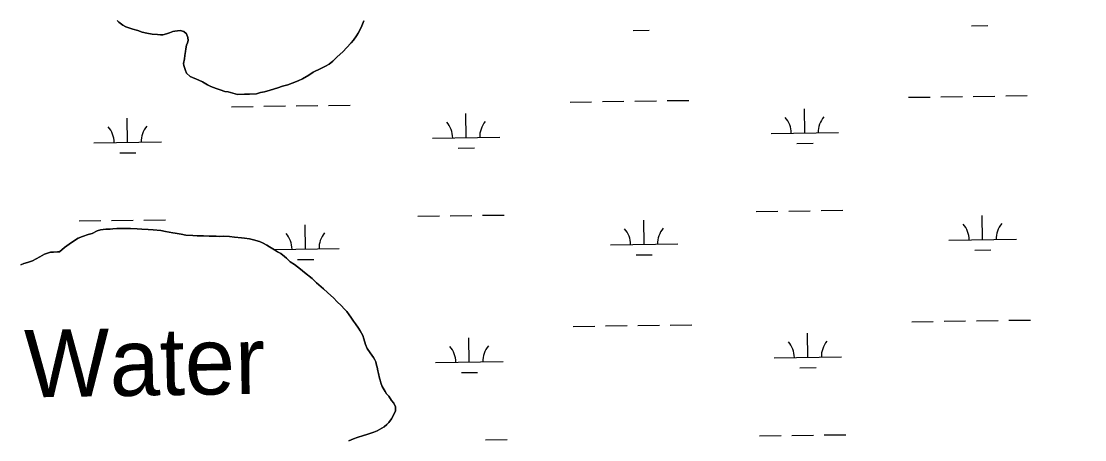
# Model space of a CAD drawing. Extents: x 3767014 to 3805179, y 361544 to 387384.
# Drawn here: x 3785476 to 3787052, y 374429 to 375049 of the extents above; entities that cross this region are included whole.
import ezdxf

# ---------------------------------------------------------------- set-up
doc = ezdxf.new("R2010")
doc.units = 0
for name, color, linetype in [('V-RIVR-EDGE', 7, 'Continuous'), ('V-RIVR-IDEN', 7, 'Continuous'), ('V-TOPO-SHOR', 7, 'Continuous'), ('V-WETL-SWMP', 7, 'Continuous')]:
    doc.layers.add(name, color=color, linetype=linetype)

msp = doc.modelspace()

# ---------------------------------------------------------------- linework, layer by layer
at = {"layer": 'V-RIVR-EDGE'}
msp.add_spline([(3785266.865, 377529.211), (3785342.8, 377494.248), (3785391.258, 377467.439), (3785439.72, 377442.249), (3785475.246, 377418.707), (3785525.316, 377389.469), (3785575.383, 377359.422), (3785621.413, 377331.811), (3785722.351, 377269.288), (3785796.661, 377231.094), (3785852.385, 377199.415), (3785928.324, 377166.069), (3785964.678, 377149.804), (3786028.506, 377124.576), (3786060.018, 377113.175), (3786092.316, 377092.068), (3786117.34, 377073.405), (3786135.083, 377053.143), (3786154.458, 377039.347), (3786176.258, 377024.735), (3786206.946, 377006.867), (3786256.211, 376979.248), (3786328.098, 376942.677), (3786374.949, 376919.917), (3786491.265, 376862.208), (3786553.467, 376833.749), (3786619.713, 376805.279), (3786729.589, 376759.718), (3786796.656, 376736.099), (3786845.136, 376718.187), (3786867.767, 376712.469), (3787003.51, 376661.992), (3787089.16, 376631.048), (3787163.496, 376603.367), (3787230.559, 376578.13), (3787257.223, 376568.359), (3787300.044, 376551.27), (3787354.992, 376532.533), (3787409.127, 376512.181), (3787544.074, 376466.558), (3787612.756, 376442.126), (3787657.197, 376425.841), (3787730.724, 376398.162), (3787781.63, 376380.244), (3787834.96, 376361.511), (3787891.524, 376341.961), (3787940, 376322.432), (3787998.976, 376297.215), (3788050.697, 376281.721), (3788117.768, 376259.719), (3788176.757, 376240.164), (3788221.198, 376223.879), (3788259.981, 376209.226), (3788406.252, 376164.383), (3788541.215, 376125.23), (3788606.67, 376104.041), (3788679.39, 376077.173), (3788748.889, 376055.974), (3788871.693, 376005.528), (3788969.454, 375966.467), (3789047.013, 375933.926), (3789119.723, 375903.014), (3789155.253, 375881.09), (3789182.716, 375867.274), (3789214.225, 375854.256), (3789257.04, 375834.74), (3789281.286, 375828.21), (3789303.105, 375821.686), (3789328.955, 375809.491), (3789367.724, 375789.177), (3789414.577, 375767.225), (3789468.708, 375745.255), (3789509.105, 375728.981), (3789555.157, 375710.266), (3789585.849, 375694.015), (3789620.578, 375675.328), (3789681.97, 375646.062), (3789753.859, 375610.3), (3789792.633, 375591.603), (3789842.712, 375566.408), (3789897.64, 375539.584), (3789938.019, 375516.03), (3789968.727, 375506.25), (3790004.289, 375497.265), (3790030.972, 375494.773), (3790047.128, 375487.455), (3790077.007, 375469.589), (3790124.633, 375433.077), (3790192.442, 375382.768), (3790252.165, 375332.478), (3790290.91, 375302.459), (3790337.741, 375271.611), (3790406.357, 375220.491), (3790469.329, 375175.855), (3790570.248, 375106.054), (3790647.751, 375050.868), (3790691.367, 375028.115), (3790744.667, 374997.251), (3790806.838, 374955.852), (3790873.863, 374915.249), (3790932, 374877.903), (3791002.231, 374825.97), (3791052.265, 374782.175), (3791082.927, 374753.793), (3791131.331, 374705.149), (3791170.05, 374664.616), (3791192.631, 374638.681), (3791220.891, 374620.01), (3791288.67, 374557.569), (3791322.577, 374533.223), (3791362.944, 374504.817), (3791396.042, 374480.473), (3791434.785, 374449.645), (3791482.407, 374411.517), (3791534.052, 374365.291), (3791646.192, 374254.216), (3791707.514, 374196.644), (3791738.968, 374161.791), (3791773.65, 374123.694), (3791803.497, 374092.888), (3791829.321, 374070.18), (3791830.912, 374059.662), (3791837.316, 374032.958), (3791849.409, 374017.562), (3791884.123, 373992.405), (3791930.977, 373971.262), (3791954.393, 373955.838), (3791993.134, 373924.202), (3792026.979, 373874.785), (3792047.912, 373836.722), (3792063.186, 373799.482), (3792086.509, 373746.857), (3792112.249, 373690.181), (3792141.261, 373648.864), (3792158.993, 373624.558), (3792177.552, 373607.528), (3792214.702, 373586.409), (3792255.083, 373563.665), (3792301.119, 373538.48), (3792346.34, 373510.871), (3792382.671, 373485.71), (3792422.225, 373455.689), (3792479.537, 373411.875), (3792548.144, 373356.711), (3792619.168, 373298.307), (3792672.431, 373252.077), (3792709.534, 373212.357), (3792750.656, 373162.113), (3792839.385, 373068.08), (3792888.572, 373008.92), (3792945.027, 372945.699), (3792999.062, 372884.91), (3793053.898, 372820.884), (3793149.89, 372720.363), (3793208.761, 372653.092), (3793261.195, 372598.777), (3793315.232, 372538.796), (3793358.792, 372493.399), (3793409.592, 372432.618), (3793462.809, 372367.787), (3793498.283, 372323.219), (3793536.997, 372280.26), (3793578.124, 372232.443), (3793604.724, 372196.792), (3793668.438, 372125.466), (3793703.128, 372090.604), (3793760.41, 372034.66), (3793806.384, 371984.404), (3793839.438, 371942.268), (3793939.427, 371823.136), (3793981.333, 371763.186), (3794029.674, 371688.662), (3794050.609, 371651.408), (3794073.177, 371620.62), (3794178.796, 371488.535), (3794237.625, 371404.28), (3794268.243, 371358.106), (3794301.293, 371314.353), (3794332.724, 371269.794), (3794395.613, 371192), (3794429.476, 371149.862), (3794472.201, 371093.953), (3794523.788, 371024.274), (3794601.175, 370922.181), (3794640.679, 370871.942), (3794687.421, 370805.509), (3794733.389, 370752.828), (3794829.339, 370635.323), (3794895.463, 370557.521), (3794959.948, 370470.826), (3795013.158, 370403.569), (3795070.394, 370329.023), (3795159.854, 370203.448), (3795225.98, 370126.454), (3795296.13, 370041.363), (3795379.18, 369940.065), (3795459.001, 369841.201), (3795508.163, 369772.337), (3795554.103, 369708.333), (3795661.315, 369566.538), (3795715.338, 369500.897), (3795762.105, 369444.169), (3795798.366, 369390.703), (3795915.247, 369234.327), (3795963.601, 369165.465), (3796028.082, 369077.153), (3796043.387, 369052.853), (3796054.672, 369037.459), (3796077.242, 369007.48), (3796148.213, 368927.239), (3796183.677, 368878.627), (3796226.382, 368814.631), (3796275.531, 368740.105), (3796314.222, 368688.25), (3796353.714, 368633.158), (3796401.268, 368567.533), (3796456.873, 368487.33), (3796513.292, 368409.551), (3796545.533, 368365.8), (3796626.113, 368246.716), (3796670.449, 368188.377), (3796704.298, 368140.578), (3796751.041, 368074.145), (3796787.308, 368023.105), (3796838.907, 367958.278), (3796844.528, 367942.09), (3796845.295, 367925.104), (3796846.094, 367921.059), (3796852.559, 367919.425), (3796863.071, 367918.59), (3796875.166, 367904.003), (3796903.398, 367874.01), (3796931.629, 367844.017), (3796952.579, 367812.424), (3796982.392, 367767.87), (3797007.371, 367730.606), (3797037.194, 367690.095), (3797062.185, 367657.684), (3797075.869, 367631.77), (3797095.223, 367609.078), (3797126.665, 367569.372), (3797156.484, 367527.244), (3797212.099, 367451.085), (3797254.808, 367388.706), (3797302.183, 367327.228)], degree=3, dxfattribs=at)
at = {"layer": 'V-TOPO-SHOR'}
for points in [[(3785855.811, 374950.677), (3785844.69, 374947.417), (3785835.954, 374944.881), (3785830.41, 374943.841), (3785824.448, 374942.025), (3785813.792, 374941.51), (3785806.299, 374941.31), (3785796.036, 374940.783), (3785792.522, 374942.057), (3785789.39, 374942.926), (3785782.339, 374944.685), (3785777.229, 374945.209), (3785770.201, 374947.757), (3785764.737, 374949.868), (3785756.534, 374952.838), (3785751.474, 374955.332), (3785744.494, 374959.848), (3785739.04, 374962.353), (3785726.162, 374967.416), (3785720.377, 374972.294), (3785718.913, 374976.669), (3785716.731, 374983.82), (3785716.025, 374986.992), (3785717.379, 374993.659), (3785717.905, 374998.768), (3785718.845, 375004.656), (3785719.734, 375008.576), (3785720.664, 375014.071), (3785721.935, 375017.585), (3785722.804, 375020.717), (3785722.531, 375025.454), (3785720.299, 375030.635), (3785716.453, 375034.283), (3785711.372, 375035.991), (3785703.462, 375035.012), (3785700.292, 375034.303), (3785695.514, 375032.456), (3785691.129, 375030.598), (3785685.575, 375029.165), (3785682.028, 375029.255), (3785677.707, 375029.761), (3785669.443, 375030.367), (3785661.595, 375031.752), (3785654.939, 375033.501), (3785648.293, 375035.643), (3785640.859, 375037.803), (3785630.699, 375041.219), (3785626.034, 375043.704), (3785620.236, 375048.189), (3785617.539, 375050.624)], [(3785983.332, 375050.278), (3785980.381, 375042.864), (3785978.29, 375038.188), (3785974.976, 375031.967), (3785972.502, 375027.694), (3785968.005, 375021.503), (3785964.742, 375017.252), (3785957.853, 375009.938), (3785952.985, 375004.546), (3785943.308, 374996.122), (3785937.246, 374990.366), (3785932.005, 374985.77), (3785926.408, 374982.761), (3785919.621, 374979.388), (3785908.439, 374973.762), (3785902.024, 374969.593), (3785892.417, 374963.926), (3785886.044, 374961.331), (3785877.276, 374957.616), (3785870.52, 374955.425), (3785862.975, 374953.254), (3785855.811, 374950.677)], [(3785474.988, 374688.492), (3785479.372, 374690.35), (3785484.926, 374691.784), (3785492.088, 374694.358), (3785503.281, 374700.377), (3785510.08, 374704.143), (3785518.827, 374707.074), (3785523.169, 374707.354), (3785529.087, 374707.596), (3785532.239, 374707.516), (3785539.502, 374714.031), (3785549.946, 374721.645), (3785559.957, 374727.693), (3785566.33, 374730.29), (3785574.684, 374733.229), (3785580.644, 374735.045), (3785588.23, 374738.791), (3785592.997, 374740.245), (3785600.907, 374741.224), (3785607.614, 374741.448), (3785611.167, 374741.751), (3785617.088, 374741.99), (3785620.643, 374742.293), (3785627.338, 374742.121), (3785632.077, 374742.394), (3785637.591, 374742.252), (3785647.429, 374741.605), (3785654.126, 374741.433), (3785663.569, 374740.794), (3785671.045, 374740.208), (3785682.448, 374739.127), (3785689.507, 374737.763), (3785700.497, 374735.904), (3785703.639, 374735.428), (3785712.668, 374734.013), (3785719.324, 374732.266), (3785729.949, 374731.599), (3785736.253, 374731.437), (3785745.717, 374731.586), (3785753.978, 374730.98), (3785764.616, 374730.706), (3785770.131, 374730.564), (3785775.261, 374730.827), (3785784.322, 374730.593), (3785791.784, 374729.612), (3785801.998, 374728.166), (3785806.725, 374728.045), (3785813.794, 374727.075), (3785819.662, 374725.348), (3785828.663, 374722.751), (3785832.953, 374721.064), (3785839.57, 374717.74), (3785843.437, 374714.881), (3785850.82, 374710.75), (3785855.477, 374707.871), (3785860.528, 374704.981), (3785865.94, 374700.899), (3785868.627, 374698.073), (3785874.405, 374692.799), (3785880.616, 374689.09), (3785889.505, 374682.162), (3785895.675, 374676.878), (3785906.876, 374667.918), (3785913.409, 374661.442), (3785923.438, 374652.906), (3785929.601, 374647.229), (3785938.841, 374638.716), (3785943.445, 374633.866), (3785950.375, 374627.38), (3785954.213, 374623.339)], [(3785954.213, 374623.339), (3785958.051, 374619.301), (3785961.859, 374614.076), (3785964.14, 374610.865), (3785968.322, 374604.846), (3785970.978, 374600.836), (3785975.541, 374594.409), (3785978.2, 374590.399), (3785981.966, 374583.602), (3785983.42, 374578.834), (3785985.953, 374570.097), (3785988.569, 374564.513), (3785992.74, 374558.096), (3785997.678, 374550.875), (3785999.566, 374547.674), (3786001.061, 374544.481), (3786002.122, 374539.724), (3786003.222, 374536.541), (3786004.273, 374531.39), (3786004.959, 374527.432), (3786006.747, 374520.29), (3786007.857, 374517.503), (3786008.545, 374513.542), (3786010.372, 374507.978), (3786014.916, 374500.765), (3786017.187, 374497.158), (3786020.249, 374493.533), (3786024.419, 374487.119), (3786027.864, 374483.088), (3786030.489, 374477.897), (3786030.338, 374471.986), (3786026.993, 374464.582), (3786024.509, 374459.917), (3786020.427, 374454.504), (3786017.589, 374451.422), (3786013.558, 374447.979), (3786009.962, 374446.101), (3786003.165, 374442.333), (3785998.387, 374440.486), (3785992.417, 374438.276), (3785988.042, 374436.81), (3785982.881, 374435.368), (3785973.739, 374432.447), (3785968.164, 374430.227), (3785960.992, 374427.258)]]:
    msp.add_lwpolyline(points, dxfattribs=at)
at = {"layer": 'V-WETL-SWMP'}
for p, q in [((3786382.41, 375035.701), (3786406.407, 375036.035)), ((3786884.269, 375042.673), (3786908.267, 375043.006)), ((3786790.888, 374936.725), (3786822.885, 374937.17)), ((3786838.883, 374937.392), (3786870.88, 374937.837)), ((3786886.878, 374938.059), (3786918.875, 374938.503)), ((3786934.874, 374938.726), (3786966.871, 374939.17)), ((3785787.169, 374922.782), (3785819.165, 374923.227)), ((3785835.164, 374923.449), (3785867.161, 374923.894)), ((3785883.159, 374924.116), (3785915.156, 374924.56)), ((3785931.155, 374924.783), (3785963.152, 374925.227)), ((3786289.028, 374929.754), (3786321.025, 374930.198)), ((3786337.023, 374930.421), (3786369.02, 374930.865)), ((3786385.019, 374931.087), (3786417.016, 374931.532)), ((3786433.014, 374931.754), (3786465.011, 374932.199)), ((3785633.296, 374869.898), (3785632.796, 374905.895)), ((3786135.156, 374876.87), (3786134.656, 374912.866)), ((3786637.015, 374883.841), (3786636.515, 374919.838)), ((3786085.161, 374876.175), (3786185.151, 374877.564)), ((3786587.02, 374883.147), (3786687.011, 374884.536)), ((3785583.301, 374869.204), (3785683.291, 374870.593)), ((3786123.371, 374861.273), (3786147.369, 374861.607)), ((3786625.231, 374868.245), (3786649.229, 374868.578)), ((3785621.512, 374854.302), (3785645.509, 374854.635)), ((3786565.218, 374767.401), (3786597.215, 374767.845)), ((3786613.213, 374768.067), (3786645.21, 374768.512)), ((3786661.209, 374768.734), (3786693.205, 374769.178)), ((3785561.499, 374753.458), (3785593.496, 374753.902)), ((3785609.494, 374754.124), (3785641.491, 374754.569)), ((3785657.489, 374754.791), (3785689.486, 374755.236)), ((3785896.955, 374711.683), (3785896.455, 374747.68)), ((3786063.358, 374760.429), (3786095.355, 374760.874)), ((3786111.354, 374761.096), (3786143.351, 374761.54)), ((3786159.349, 374761.763), (3786191.346, 374762.207)), ((3786398.815, 374718.654), (3786398.315, 374754.651)), ((3786900.674, 374725.626), (3786900.174, 374761.622)), ((3786348.82, 374717.96), (3786448.81, 374719.349)), ((3786850.679, 374724.931), (3786950.67, 374726.32)), ((3785850.311, 374711.035), (3785946.95, 374712.378)), ((3786387.03, 374703.058), (3786411.028, 374703.392)), ((3786888.89, 374710.03), (3786912.888, 374710.363)), ((3785885.171, 374696.087), (3785909.168, 374696.42)), ((3786843.504, 374604.749), (3786875.501, 374605.194)), ((3786891.499, 374605.416), (3786923.496, 374605.86)), ((3786939.495, 374606.083), (3786971.492, 374606.527)), ((3786293.649, 374597.111), (3786325.646, 374597.556)), ((3786341.644, 374597.778), (3786373.641, 374598.222)), ((3786389.64, 374598.444), (3786421.637, 374598.889)), ((3786437.635, 374599.111), (3786469.632, 374599.556)), ((3786795.509, 374604.082), (3786827.505, 374604.527)), ((3786139.777, 374544.227), (3786139.277, 374580.223)), ((3786641.636, 374551.198), (3786641.136, 374587.195)), ((3786089.781, 374543.532), (3786189.772, 374544.921)), ((3786591.641, 374550.504), (3786691.631, 374551.893)), ((3786127.992, 374528.63), (3786151.99, 374528.964)), ((3786629.852, 374535.602), (3786653.849, 374535.935)), ((3786569.839, 374434.758), (3786601.836, 374435.202)), ((3786617.834, 374435.424), (3786649.831, 374435.869)), ((3786665.829, 374436.091), (3786697.826, 374436.536)), ((3786163.97, 374429.12), (3786195.967, 374429.564))]:
    msp.add_line(p, q, dxfattribs=at)
for points in [[(3785617.539, 375050.624), (3785620.236, 375048.189), (3785626.033, 375043.704), (3785630.699, 375041.219), (3785640.86, 375037.804), (3785648.294, 375035.642), (3785654.94, 375033.5), (3785661.596, 375031.752), (3785669.444, 375030.367), (3785677.706, 375029.761), (3785682.029, 375029.255), (3785685.575, 375029.164), (3785691.13, 375030.598), (3785695.514, 375032.456), (3785700.292, 375034.304), (3785703.463, 375035.011), (3785711.372, 375035.99), (3785716.452, 375034.282), (3785720.3, 375030.636), (3785722.532, 375025.454), (3785722.804, 375020.717), (3785721.936, 375017.586), (3785720.663, 375014.071), (3785719.733, 375008.576), (3785718.844, 375004.657), (3785717.904, 374998.769), (3785717.378, 374993.658), (3785716.024, 374986.992), (3785716.731, 374983.82), (3785718.912, 374976.669), (3785720.376, 374972.295), (3785726.163, 374967.416), (3785739.041, 374962.354), (3785744.495, 374959.849), (3785751.474, 374955.333), (3785756.534, 374952.838), (3785764.736, 374949.868), (3785770.2, 374947.756), (3785777.23, 374945.21), (3785782.34, 374944.684), (3785789.39, 374942.926), (3785792.521, 374942.057), (3785796.036, 374940.784), (3785806.299, 374941.309), (3785813.793, 374941.51), (3785824.449, 374942.024), (3785830.409, 374943.842), (3785835.954, 374944.882), (3785844.691, 374947.416), (3785855.812, 374950.678)], [(3785855.812, 374950.678), (3785862.974, 374953.253), (3785870.519, 374955.424), (3785877.277, 374957.615), (3785886.044, 374961.331), (3785892.418, 374963.926), (3785902.024, 374969.592), (3785908.438, 374973.763), (3785919.62, 374979.388), (3785926.408, 374982.761), (3785932.004, 374985.77), (3785937.246, 374990.365), (3785943.307, 374996.122), (3785952.984, 375004.545), (3785957.853, 375009.938), (3785964.743, 375017.251), (3785968.005, 375021.503), (3785972.501, 375027.694), (3785974.976, 375031.966), (3785978.289, 375038.188), (3785980.381, 375042.864), (3785983.331, 375050.278)], [(3786026.993, 374464.583), (3786030.337, 374471.987), (3786030.489, 374477.896), (3786027.863, 374483.088), (3786024.419, 374487.118), (3786020.249, 374493.532), (3786017.188, 374497.159), (3786014.916, 374500.765), (3786010.371, 374507.977), (3786008.544, 374513.542), (3786007.857, 374517.502), (3786006.747, 374520.29), (3786004.959, 374527.431), (3786004.273, 374531.391), (3786003.223, 374536.542), (3786002.122, 374539.724), (3786001.062, 374544.481), (3785999.567, 374547.673), (3785997.679, 374550.875), (3785992.74, 374558.097), (3785988.569, 374564.512), (3785985.954, 374570.097), (3785983.419, 374578.835), (3785981.965, 374583.602), (3785978.199, 374590.4), (3785975.542, 374594.41), (3785970.978, 374600.835), (3785968.322, 374604.845), (3785964.14, 374610.865), (3785961.858, 374614.077), (3785958.051, 374619.3), (3785954.213, 374623.34), (3785950.375, 374627.381), (3785943.446, 374633.866), (3785938.841, 374638.715), (3785929.6, 374647.23), (3785923.439, 374652.907), (3785913.41, 374661.443), (3785906.875, 374667.918), (3785895.675, 374676.878), (3785889.504, 374682.162), (3785880.616, 374689.091), (3785874.404, 374692.799), (3785868.627, 374698.072), (3785865.941, 374700.9), (3785860.527, 374704.981), (3785855.477, 374707.871), (3785850.821, 374710.75), (3785843.438, 374714.881), (3785839.57, 374717.74), (3785832.954, 374721.064), (3785828.662, 374722.751), (3785819.662, 374725.348), (3785813.794, 374727.075), (3785806.724, 374728.046), (3785801.997, 374728.167), (3785791.785, 374729.613), (3785784.321, 374730.593), (3785775.261, 374730.826), (3785770.13, 374730.564), (3785764.615, 374730.706), (3785753.979, 374730.98), (3785745.717, 374731.586), (3785736.253, 374731.436), (3785729.95, 374731.598), (3785719.324, 374732.266), (3785712.668, 374734.014), (3785703.638, 374735.428), (3785700.497, 374735.903), (3785689.508, 374737.763), (3785682.448, 374739.127), (3785671.044, 374740.209), (3785663.57, 374740.795), (3785654.126, 374741.433), (3785647.429, 374741.605), (3785637.591, 374742.252), (3785632.077, 374742.394), (3785627.339, 374742.122), (3785620.643, 374742.294), (3785617.087, 374741.991), (3785611.168, 374741.75), (3785607.613, 374741.447), (3785600.906, 374741.225), (3785592.997, 374740.246), (3785588.23, 374738.792), (3785580.644, 374735.046), (3785574.684, 374733.228), (3785566.331, 374730.289), (3785559.957, 374727.694), (3785549.947, 374721.645), (3785539.502, 374714.03), (3785532.24, 374707.516), (3785529.088, 374707.597), (3785523.169, 374707.355), (3785518.826, 374707.073), (3785510.079, 374704.144), (3785503.281, 374700.377), (3785492.089, 374694.358), (3785484.927, 374691.783), (3785479.372, 374690.35), (3785474.988, 374688.492)], [(3785960.993, 374427.258), (3785968.164, 374430.227), (3785973.74, 374432.448), (3785982.881, 374435.367), (3785988.043, 374436.81), (3785992.417, 374438.275), (3785998.386, 374440.486), (3786003.164, 374442.334), (3786009.962, 374446.101), (3786013.558, 374447.979), (3786017.588, 374451.423), (3786020.427, 374454.504), (3786024.508, 374459.917), (3786026.993, 374464.583)]]:
    msp.add_lwpolyline(points, dxfattribs=at)
for centre, start, end in [((3786581.771, 374883.548), 0.024037, 41.567696), ((3786692.246, 374885.083), 140.024034, 181.567693), ((3785578.052, 374869.606), 0.024037, 41.567696), ((3785688.527, 374871.14), 140.024034, 181.567693), ((3786079.912, 374876.577), 0.024037, 41.567696), ((3786190.387, 374878.112), 140.024034, 181.567693), ((3786845.43, 374725.333), 0.024037, 41.567696), ((3786955.905, 374726.868), 140.024034, 181.567693), ((3785841.711, 374711.39), 0.024037, 41.567696), ((3785952.186, 374712.925), 140.024034, 181.567693), ((3786343.571, 374718.362), 0.024037, 41.567696), ((3786454.046, 374719.897), 140.024034, 181.567693), ((3786586.392, 374550.906), 0.024037, 41.567696), ((3786696.867, 374552.44), 140.024034, 181.567693), ((3786084.532, 374543.934), 0.024037, 41.567696), ((3786195.008, 374545.469), 140.024034, 181.567693)]:
    msp.add_arc(centre, 35.246, start, end, dxfattribs=at)

# ---------------------------------------------------------------- texts
at = {"layer": 'V-RIVR-IDEN'}
msp.add_text('Water', height=100, rotation=0.919589, dxfattribs=at).set_placement((3785481.034, 374491.662))

doc.saveas('drawing.dxf')
